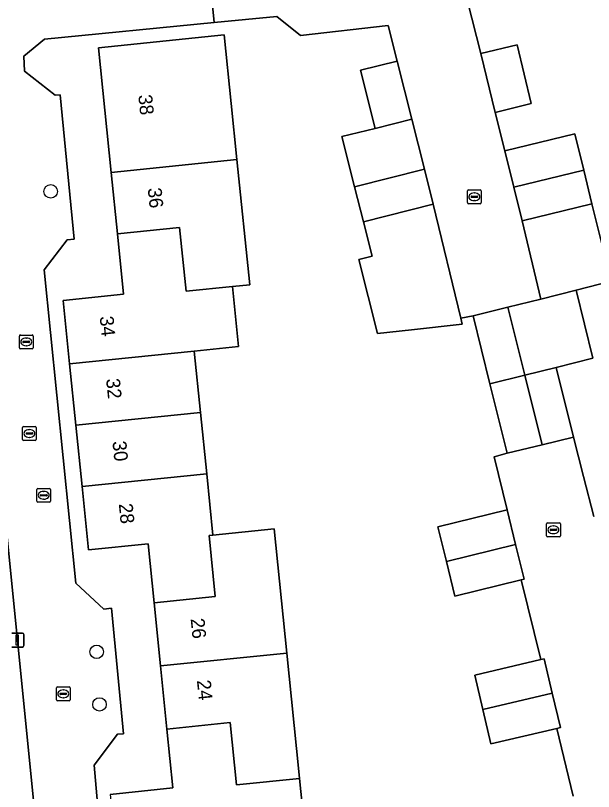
# Model space of a CAD drawing. Extents: x 158455 to 159797, y 387218 to 388672.
# Drawn here: x 159255.1 to 159297, y 388032.4 to 388088.6 of the extents above; entities that cross this region are included whole.
import ezdxf

# ---------------------------------------------------------------- set-up
doc = ezdxf.new("R2010")
doc.units = 0
for name, color, linetype in [('IMGEO_Boom', 7, 'Continuous'), ('IMGEO_Erf', 7, 'Continuous'), ('IMGEO_Kolk', 7, 'Continuous'), ('IMGEO_Lichtmast', 7, 'Continuous'), ('IMGEO_Muur', 7, 'Continuous'), ('IMGEO_Pand', 7, 'Continuous'), ('IMGEO_Pand_nummerreeks', 7, 'Continuous'), ('IMGEO_Rijbaan_lokaal_open', 7, 'Continuous'), ('IMGEO_Rioolput', 7, 'Continuous')]:
    doc.layers.add(name, color=color, linetype=linetype)

msp = doc.modelspace()

# ---------------------------------------------------------------- linework, layer by layer
at = {"layer": 'IMGEO_Boom'}
for centre in [(159257.628, 388075.821), (159260.955, 388042.468), (159261.161, 388038.657)]:
    msp.add_circle(centre, 0.489, dxfattribs=at)
at = {"layer": 'IMGEO_Erf'}
for points in [[(159287.845, 388089.593), (159288.8, 388085.801), (159291.424, 388086.438), (159292.458, 388082.18), (159289.834, 388081.542), (159290.551, 388078.761), (159295.612, 388079.999), (159296.258, 388077.356), (159296.855, 388074.918), (159298.243, 388069.326), (159295.709, 388068.659), (159296.931, 388063.729), (159294.263, 388063.068), (159295.515, 388058.015), (159296.252, 388055.165), (159297.004, 388052.261)], [(159295.493, 388032.005), (159294.32, 388036.919), (159289.53, 388035.794), (159288.945, 388038.285), (159288.359, 388040.776), (159293.159, 388041.905), (159291.724, 388047.677), (159286.923, 388046.503), (159286.308, 388049.017), (159285.693, 388051.528), (159290.708, 388052.755), (159289.76, 388056.601), (159290.711, 388056.852), (159289.465, 388061.881), (159288.244, 388066.81), (159287.345, 388066.626), (159287.446, 388066.211), (159283.785, 388065.798), (159281.311, 388065.519), (159279.953, 388070.877), (159280.925, 388071.123), (159280.291, 388073.625), (159279.653, 388076.143), (159278.731, 388079.805), (159281.131, 388080.388), (159280.087, 388084.6), (159282.749, 388085.26), (159282.097, 388087.844), (159275.719, 388087.114), (159274.022, 388088.496), (159269.481, 388088.053), (159257.17, 388086.851), (159255.669, 388085.614), (159255.737, 388084.525), (159257.953, 388082.803), (159258.303, 388082.813), (159259.329, 388072.351), (159258.819, 388072.321), (159257.148, 388070.136), (159259.455, 388047.453), (159261.481, 388045.552), (159262.031, 388045.631), (159262.909, 388036.528), (159262.459, 388036.498), (159260.767, 388034.253), (159261.485, 388026.229)], [(159261.945, 388032.144), (159266.482, 388032.607), (159266.047, 388036.876), (159265.581, 388041.445), (159265.115, 388046.014), (159264.679, 388050.285), (159260.366, 388049.845), (159259.897, 388054.441), (159259.443, 388058.888), (159258.99, 388063.335), (159258.521, 388067.928), (159262.905, 388068.375), (159262.46, 388072.735), (159262.006, 388077.193), (159261.084, 388086.23), (159270.201, 388087.16), (159270.708, 388082.186), (159271.123, 388078.123), (159272.048, 388069.051), (159270.804, 388068.926), (159271.239, 388064.577), (159268.024, 388064.256), (159268.478, 388059.809), (159268.931, 388055.362), (159269.384, 388050.921), (159273.816, 388051.368), (159274.733, 388042.376), (159275.608, 388033.801), (159275.659, 388033.301), (159276.116, 388028.826)], [(159252.209, 388030.811), (159255.454, 388031.12), (159255.493, 388030.708), (159256.464, 388030.761), (159254.098, 388054.384)]]:
    msp.add_lwpolyline(points, dxfattribs=at)
at = {"layer": 'IMGEO_Kolk'}
for p, q in [((159287.831, 388075.005), (159287.831, 388075.857)), ((159287.906, 388075.931), (159288.758, 388075.931)), ((159288.319, 388075.711), (159288.344, 388075.711)), ((159288.832, 388075.857), (159288.832, 388075.005)), ((159288.09, 388075.425), (159288.09, 388075.437)), ((159288.528, 388075.388), (159288.13, 388075.388)), ((159288.133, 388075.474), (159288.531, 388075.474)), ((159288.342, 388075.151), (159288.317, 388075.151)), ((159288.574, 388075.437), (159288.574, 388075.425)), ((159288.758, 388074.931), (159287.906, 388074.931)), ((159255.352, 388064.492), (159255.352, 388065.344)), ((159255.427, 388065.418), (159256.279, 388065.418)), ((159255.611, 388064.912), (159255.611, 388064.924)), ((159255.654, 388064.961), (159256.052, 388064.961)), ((159255.84, 388065.198), (159255.865, 388065.198)), ((159256.095, 388064.924), (159256.095, 388064.912)), ((159256.353, 388065.344), (159256.353, 388064.492)), ((159256.279, 388064.418), (159255.427, 388064.418)), ((159256.049, 388064.875), (159255.651, 388064.875)), ((159255.863, 388064.638), (159255.838, 388064.638)), ((159256.619, 388053.382), (159256.619, 388054.234)), ((159256.694, 388054.308), (159257.546, 388054.308)), ((159257.62, 388054.234), (159257.62, 388053.382)), ((159256.878, 388053.802), (159256.878, 388053.814)), ((159257.316, 388053.765), (159256.918, 388053.765)), ((159256.921, 388053.851), (159257.319, 388053.851)), ((159257.107, 388054.088), (159257.132, 388054.088)), ((159257.362, 388053.814), (159257.362, 388053.802)), ((159257.546, 388053.308), (159256.694, 388053.308)), ((159257.13, 388053.528), (159257.105, 388053.528)), ((159293.565, 388050.881), (159293.565, 388051.733)), ((159293.64, 388051.807), (159294.492, 388051.807)), ((159294.053, 388051.587), (159294.078, 388051.587)), ((159294.566, 388051.733), (159294.566, 388050.881)), ((159293.824, 388051.301), (159293.824, 388051.313)), ((159294.262, 388051.264), (159293.864, 388051.264)), ((159293.867, 388051.35), (159294.265, 388051.35)), ((159294.076, 388051.027), (159294.051, 388051.027)), ((159294.308, 388051.313), (159294.308, 388051.301)), ((159294.492, 388050.807), (159293.64, 388050.807)), ((159258.036, 388038.998), (159258.036, 388039.85)), ((159258.111, 388039.924), (159258.963, 388039.924)), ((159258.524, 388039.704), (159258.549, 388039.704)), ((159259.037, 388039.85), (159259.037, 388038.998)), ((159258.295, 388039.418), (159258.295, 388039.43)), ((159258.733, 388039.381), (159258.335, 388039.381)), ((159258.338, 388039.467), (159258.736, 388039.467)), ((159258.547, 388039.144), (159258.522, 388039.144)), ((159258.779, 388039.43), (159258.779, 388039.418)), ((159258.963, 388038.924), (159258.111, 388038.924))]:
    msp.add_line(p, q, dxfattribs=at)
for points in [[(159287.831, 388075.005), (159287.831, 388075.857)], [(159287.906, 388075.931), (159288.758, 388075.931)], [(159288.832, 388075.857), (159288.832, 388075.005)], [(159288.758, 388074.931), (159287.906, 388074.931)], [(159255.352, 388064.492), (159255.352, 388065.344)], [(159255.427, 388065.418), (159256.279, 388065.418)], [(159256.353, 388065.344), (159256.353, 388064.492)], [(159256.279, 388064.418), (159255.427, 388064.418)], [(159256.619, 388053.382), (159256.619, 388054.234)], [(159256.694, 388054.308), (159257.546, 388054.308)], [(159257.62, 388054.234), (159257.62, 388053.382)], [(159257.546, 388053.308), (159256.694, 388053.308)], [(159293.565, 388050.881), (159293.565, 388051.733)], [(159293.64, 388051.807), (159294.492, 388051.807)], [(159294.566, 388051.733), (159294.566, 388050.881)], [(159294.492, 388050.807), (159293.64, 388050.807)], [(159258.036, 388038.998), (159258.036, 388039.85)], [(159258.111, 388039.924), (159258.963, 388039.924)], [(159259.037, 388039.85), (159259.037, 388038.998)], [(159258.963, 388038.924), (159258.111, 388038.924)]]:
    msp.add_lwpolyline(points, dxfattribs=at)
for centre, radius, start, end in [((159287.908, 388075.855), 0.0765, 91.552, 178.448), ((159287.908, 388075.855), 0.0765, 91.552, 178.448), ((159288.756, 388075.855), 0.0765, 1.552, 88.448), ((159288.756, 388075.855), 0.0765, 1.552, 88.448), ((159287.908, 388075.007), 0.0765, 181.552, 268.448), ((159287.908, 388075.007), 0.0765, 181.552, 268.448), ((159288.13, 388075.434), 0.0403, 85.8775, 175.7526), ((159288.127, 388075.424), 0.0366, 178.938, 274.7102), ((159288.531, 388075.431), 0.043, 264.8664, 352.4533), ((159288.535, 388075.436), 0.0386, 1.7309, 96.639), ((159288.756, 388075.007), 0.0765, 271.552, 358.448), ((159288.756, 388075.007), 0.0765, 271.552, 358.448), ((159255.429, 388065.342), 0.0765, 91.552, 178.448), ((159255.429, 388065.342), 0.0765, 91.552, 178.448), ((159255.651, 388064.921), 0.0403, 85.8775, 175.7526), ((159255.648, 388064.911), 0.0366, 178.938, 274.7102), ((159256.052, 388064.918), 0.043, 264.8664, 352.4533), ((159256.056, 388064.923), 0.0386, 1.7309, 96.639), ((159256.277, 388065.342), 0.0765, 1.552, 88.448), ((159256.277, 388065.342), 0.0765, 1.552, 88.448), ((159255.429, 388064.494), 0.0765, 181.552, 268.448), ((159255.429, 388064.494), 0.0765, 181.552, 268.448), ((159256.277, 388064.494), 0.0765, 271.552, 358.448), ((159256.277, 388064.494), 0.0765, 271.552, 358.448), ((159256.696, 388054.232), 0.0765, 91.552, 178.448), ((159256.696, 388054.232), 0.0765, 91.552, 178.448), ((159257.544, 388054.232), 0.0765, 1.552, 88.448), ((159257.544, 388054.232), 0.0765, 1.552, 88.448), ((159256.918, 388053.811), 0.0403, 85.8775, 175.7526), ((159256.915, 388053.801), 0.0366, 178.938, 274.7102), ((159257.319, 388053.808), 0.043, 264.8664, 352.4533), ((159257.323, 388053.813), 0.0386, 1.7309, 96.639), ((159256.696, 388053.384), 0.0765, 181.552, 268.448), ((159256.696, 388053.384), 0.0765, 181.552, 268.448), ((159257.544, 388053.384), 0.0765, 271.552, 358.448), ((159257.544, 388053.384), 0.0765, 271.552, 358.448), ((159293.642, 388051.731), 0.0765, 91.552, 178.448), ((159293.642, 388051.731), 0.0765, 91.552, 178.448), ((159294.49, 388051.731), 0.0765, 1.552, 88.448), ((159294.49, 388051.731), 0.0765, 1.552, 88.448), ((159293.642, 388050.883), 0.0765, 181.552, 268.448), ((159293.642, 388050.883), 0.0765, 181.552, 268.448), ((159293.864, 388051.31), 0.0403, 85.8775, 175.7526), ((159293.861, 388051.3), 0.0366, 178.938, 274.7102), ((159294.265, 388051.307), 0.043, 264.8664, 352.4533), ((159294.269, 388051.312), 0.0386, 1.7309, 96.639), ((159294.49, 388050.883), 0.0765, 271.552, 358.448), ((159294.49, 388050.883), 0.0765, 271.552, 358.448), ((159258.113, 388039.848), 0.0765, 91.552, 178.448), ((159258.113, 388039.848), 0.0765, 91.552, 178.448), ((159258.961, 388039.848), 0.0765, 1.552, 88.448), ((159258.961, 388039.848), 0.0765, 1.552, 88.448), ((159258.335, 388039.427), 0.0403, 85.8775, 175.7526), ((159258.332, 388039.417), 0.0366, 178.938, 274.7102), ((159258.736, 388039.424), 0.043, 264.8664, 352.4533), ((159258.74, 388039.429), 0.0386, 1.7309, 96.639), ((159258.113, 388039), 0.0765, 181.552, 268.448), ((159258.113, 388039), 0.0765, 181.552, 268.448), ((159258.961, 388039), 0.0765, 271.552, 358.448), ((159258.961, 388039), 0.0765, 271.552, 358.448)]:
    msp.add_arc(centre, radius, start, end, dxfattribs=at)
for centre, major_axis, ratio, start_param, end_param in [((159288.318, 388075.431), (-0.387, 0.002), 0.722429, 4.712389, 7.853982), ((159288.343, 388075.431), (-0.39, 0.002), 0.717154, 1.570796, 4.712389), ((159255.839, 388064.918), (-0.387, 0.002), 0.722429, 4.712389, 7.853982), ((159255.864, 388064.918), (-0.39, 0.002), 0.717154, 1.570796, 4.712389), ((159257.106, 388053.808), (-0.387, 0.002), 0.722429, 4.712389, 7.853982), ((159257.131, 388053.808), (-0.39, 0.002), 0.717154, 1.570796, 4.712389), ((159294.052, 388051.307), (-0.387, 0.002), 0.722429, 4.712389, 7.853982), ((159294.077, 388051.307), (-0.39, 0.002), 0.717154, 1.570796, 4.712389), ((159258.523, 388039.424), (-0.387, 0.002), 0.722429, 4.712389, 7.853982), ((159258.548, 388039.424), (-0.39, 0.002), 0.717154, 1.570796, 4.712389)]:
    msp.add_ellipse(centre, major_axis=major_axis, ratio=ratio, start_param=start_param, end_param=end_param, dxfattribs=at)
at = {"layer": 'IMGEO_Lichtmast'}
for p, q in [((159254.796, 388043.817), (159255.586, 388043.817)), ((159255.586, 388043.817), (159254.796, 388043.817)), ((159255.686, 388043.717), (159255.686, 388042.917)), ((159255.686, 388042.917), (159255.686, 388043.717)), ((159255.586, 388042.817), (159254.796, 388042.817)), ((159254.796, 388042.817), (159255.586, 388042.817))]:
    msp.add_line(p, q, dxfattribs=at)
msp.add_lwpolyline([(159255.116, 388043.692), (159255.266, 388043.692), (159255.266, 388042.942), (159255.116, 388042.942), (159255.116, 388043.692)], dxfattribs=at)
for centre, start, end in [((159255.586, 388043.717), 0, 90), ((159255.586, 388043.717), 360, 90), ((159255.586, 388042.917), 270, 0), ((159255.586, 388042.917), 270, 0)]:
    msp.add_arc(centre, 0.1, start, end, dxfattribs=at)
at = {"layer": 'IMGEO_Muur'}
msp.add_lwpolyline([(159287.845, 388089.593), (159288.8, 388085.801)], dxfattribs=at)
at = {"layer": 'IMGEO_Pand'}
for points in [[(159262.006, 388077.193), (159271.123, 388078.123), (159270.708, 388082.186), (159270.201, 388087.16), (159261.084, 388086.23)], [(159289.834, 388081.542), (159292.458, 388082.18), (159291.424, 388086.438), (159288.8, 388085.801)], [(159282.749, 388085.26), (159280.087, 388084.6), (159281.131, 388080.388), (159283.793, 388081.048)], [(159283.793, 388081.048), (159281.131, 388080.388), (159278.731, 388079.805), (159279.653, 388076.143), (159284.727, 388077.429)], [(159296.258, 388077.356), (159295.612, 388079.999), (159290.551, 388078.761), (159291.196, 388076.126)], [(159262.46, 388072.735), (159266.97, 388073.195), (159267.44, 388068.588), (159270.804, 388068.926), (159272.048, 388069.051), (159271.123, 388078.123), (159262.006, 388077.193)], [(159280.291, 388073.625), (159285.339, 388074.902), (159284.727, 388077.429), (159279.653, 388076.143)], [(159296.258, 388077.356), (159291.196, 388076.126), (159291.794, 388073.68), (159296.855, 388074.918)], [(159285.339, 388074.902), (159280.291, 388073.625), (159280.925, 388071.123), (159279.953, 388070.877), (159281.311, 388065.519), (159283.785, 388065.798), (159287.446, 388066.211), (159287.345, 388066.626)], [(159296.855, 388074.918), (159291.794, 388073.68), (159293.142, 388068.023), (159295.709, 388068.659), (159298.243, 388069.326)], [(159268.024, 388064.256), (159271.239, 388064.577), (159270.804, 388068.926), (159267.44, 388068.588), (159266.97, 388073.195), (159262.46, 388072.735), (159262.905, 388068.375), (159258.521, 388067.928), (159258.99, 388063.335)], [(159291.988, 388062.506), (159294.263, 388063.068), (159296.931, 388063.729), (159295.709, 388068.659), (159293.142, 388068.023), (159290.769, 388067.435)], [(159291.988, 388062.506), (159290.769, 388067.435), (159288.244, 388066.81), (159289.465, 388061.881)], [(159268.478, 388059.809), (159268.024, 388064.256), (159258.99, 388063.335), (159259.443, 388058.888)], [(159291.988, 388062.506), (159293.236, 388057.463), (159295.515, 388058.015), (159294.263, 388063.068)], [(159291.988, 388062.506), (159289.465, 388061.881), (159290.711, 388056.852), (159293.236, 388057.463)], [(159268.478, 388059.809), (159259.443, 388058.888), (159259.897, 388054.441), (159268.931, 388055.362)], [(159269.104, 388050.893), (159269.384, 388050.921), (159268.931, 388055.362), (159259.897, 388054.441), (159260.366, 388049.845), (159264.679, 388050.285), (159265.115, 388046.014), (159269.555, 388046.466)], [(159286.308, 388049.017), (159291.323, 388050.242), (159290.708, 388052.755), (159285.693, 388051.528)], [(159273.816, 388051.368), (159269.384, 388050.921), (159269.104, 388050.893), (159269.555, 388046.466), (159265.115, 388046.014), (159265.581, 388041.445), (159274.733, 388042.376)], [(159286.308, 388049.017), (159286.923, 388046.503), (159291.724, 388047.677), (159291.938, 388047.729), (159291.323, 388050.242)], [(159275.659, 388033.301), (159275.608, 388033.801), (159274.733, 388042.376), (159265.581, 388041.445), (159266.047, 388036.876), (159270.624, 388037.342), (159271.083, 388032.834)], [(159288.945, 388038.285), (159293.984, 388039.47), (159293.399, 388041.961), (159293.159, 388041.905), (159288.359, 388040.776)], [(159288.945, 388038.285), (159289.53, 388035.794), (159294.32, 388036.919), (159294.57, 388036.978), (159293.984, 388039.47)], [(159266.047, 388036.876), (159266.482, 388032.607), (159261.945, 388032.144), (159262.426, 388027.43), (159276.116, 388028.826), (159275.659, 388033.301), (159271.083, 388032.834), (159270.624, 388037.342)]]:
    msp.add_lwpolyline(points, close=True, dxfattribs=at)
at = {"layer": 'IMGEO_Rijbaan_lokaal_open'}
for points in [[(159258.294, 388118.475), (159255.399, 388118.305), (159255.766, 388114.639), (159257.986, 388092.506), (159249.446, 388091.643), (159250.02, 388085.885), (159250.524, 388080.814), (159251.485, 388080.884), (159253.298, 388061.759), (159254.098, 388054.384), (159256.464, 388030.761), (159255.493, 388030.708), (159255.927, 388026.152), (159256.477, 388020.357), (159258.577, 388018.949), (159259.05, 388014.162), (159260.809, 388014.23), (159264.802, 388010.738), (159266.68, 388003.182), (159270.969, 388004.165), (159272.198, 388003.733), (159272.934, 388000.82), (159273.141, 388000), (159274.652, 387994.017)], [(159257.148, 388070.136), (159258.819, 388072.321), (159259.329, 388072.351), (159258.303, 388082.813), (159257.953, 388082.803), (159255.737, 388084.525), (159255.669, 388085.614), (159257.17, 388086.851), (159269.481, 388088.053), (159269.032, 388092.554), (159263.592, 388092.023), (159260.976, 388118.809)], [(159269.032, 388092.554), (159269.481, 388088.053), (159274.022, 388088.496), (159275.719, 388087.114), (159282.097, 388087.844), (159282.749, 388085.26), (159283.793, 388081.048), (159284.727, 388077.429), (159285.339, 388074.902), (159287.345, 388066.626), (159288.244, 388066.81), (159290.769, 388067.435), (159293.142, 388068.023), (159291.794, 388073.68), (159291.196, 388076.126), (159290.551, 388078.761), (159289.834, 388081.542), (159288.8, 388085.801), (159287.845, 388089.593)], [(159279.33, 387995.263), (159278.185, 388000), (159274.253, 388016.269), (159275.919, 388016.711), (159274.906, 388020.935), (159274.601, 388022.092), (159273.398, 388026.661), (159273.18, 388027.371), (159261.485, 388026.229), (159260.767, 388034.253), (159262.459, 388036.498), (159262.909, 388036.528), (159262.031, 388045.631), (159261.481, 388045.552), (159259.455, 388047.453), (159257.148, 388070.136)], [(159297.004, 388052.261), (159296.252, 388055.165), (159295.515, 388058.015), (159293.236, 388057.463), (159290.711, 388056.852), (159289.76, 388056.601), (159290.708, 388052.755), (159291.323, 388050.242), (159291.938, 388047.729), (159291.724, 388047.677), (159293.159, 388041.905), (159293.399, 388041.961), (159293.984, 388039.47), (159294.57, 388036.978), (159294.32, 388036.919), (159295.493, 388032.005)]]:
    msp.add_lwpolyline(points, dxfattribs=at)
at = {"layer": 'IMGEO_Rioolput'}
for p, q in [((159255.579, 388057.855), (159255.579, 388058.707)), ((159255.654, 388058.781), (159256.506, 388058.781)), ((159256.58, 388058.707), (159256.58, 388057.855)), ((159255.838, 388058.275), (159255.838, 388058.287)), ((159256.276, 388058.238), (159255.878, 388058.238)), ((159255.881, 388058.324), (159256.279, 388058.324)), ((159256.067, 388058.561), (159256.092, 388058.561)), ((159256.322, 388058.287), (159256.322, 388058.275)), ((159256.506, 388057.781), (159255.654, 388057.781)), ((159256.09, 388058.001), (159256.065, 388058.001))]:
    msp.add_line(p, q, dxfattribs=at)
for points in [[(159255.579, 388057.855), (159255.579, 388058.707)], [(159255.654, 388058.781), (159256.506, 388058.781)], [(159256.58, 388058.707), (159256.58, 388057.855)], [(159256.506, 388057.781), (159255.654, 388057.781)]]:
    msp.add_lwpolyline(points, dxfattribs=at)
for centre, radius, start, end in [((159255.656, 388058.705), 0.0765, 91.552, 178.448), ((159255.656, 388058.705), 0.0765, 91.552, 178.448), ((159256.504, 388058.705), 0.0765, 1.552, 88.448), ((159256.504, 388058.705), 0.0765, 1.552, 88.448), ((159255.878, 388058.284), 0.0403, 85.8775, 175.7526), ((159255.875, 388058.274), 0.0366, 178.938, 274.7102), ((159256.279, 388058.281), 0.043, 264.8664, 352.4533), ((159256.283, 388058.286), 0.0386, 1.7309, 96.639), ((159255.656, 388057.857), 0.0765, 181.552, 268.448), ((159255.656, 388057.857), 0.0765, 181.552, 268.448), ((159256.504, 388057.857), 0.0765, 271.552, 358.448), ((159256.504, 388057.857), 0.0765, 271.552, 358.448)]:
    msp.add_arc(centre, radius, start, end, dxfattribs=at)
for centre, major_axis, ratio, start_param, end_param in [((159256.066, 388058.281), (-0.387, 0.002), 0.722429, 4.712389, 7.853982), ((159256.091, 388058.281), (-0.39, 0.002), 0.717154, 1.570796, 4.712389)]:
    msp.add_ellipse(centre, major_axis=major_axis, ratio=ratio, start_param=start_param, end_param=end_param, dxfattribs=at)

# ---------------------------------------------------------------- texts
at = {"layer": 'IMGEO_Pand_nummerreeks'}
for s, rotation, p in [('38', 275.8234, (159263.968, 388082.787)), ('36', 275.8234, (159264.656, 388076.042)), ('34', 275.8257, (159261.175, 388066.746)), ('32', 275.8257, (159261.636, 388062.228)), ('30', 275.8257, (159262.097, 388057.701)), ('28', 275.8268, (159262.558, 388053.18)), ('26', 275.821, (159267.766, 388044.857)), ('24', 275.8235, (159268.221, 388040.389))]:
    msp.add_text(s, height=1, rotation=rotation, dxfattribs=at).set_placement(p)

doc.saveas('drawing.dxf')
